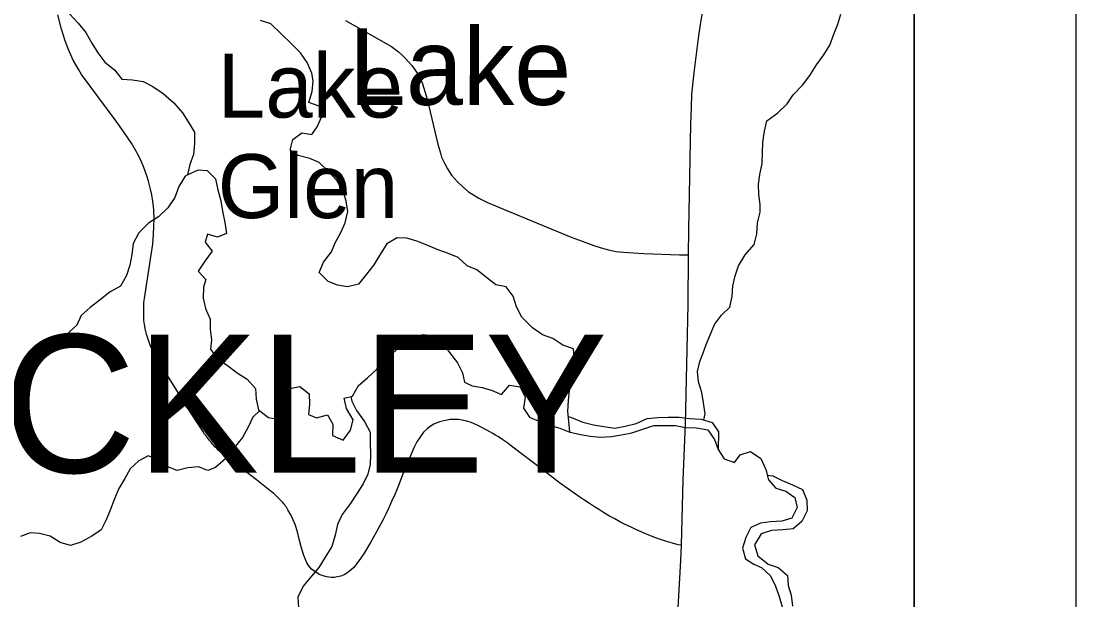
# Model space of a CAD drawing. Extents: x 0 to 34, y 0 to 22.
# Drawn here: x 8.348 to 9, y 18.362 to 18.719 of the extents above; entities that cross this region are included whole.
import ezdxf

# ---------------------------------------------------------------- set-up
doc = ezdxf.new("R2010")
doc.units = 0
for name, color, linetype in [('GM_X_County_Road', 7, 'Continuous'), ('GM_X_Major_Lake', 7, 'Continuous'), ('GM_X_Major_Lake_Text', 7, 'Continuous'), ('GM_X_Minor_River', 7, 'Continuous'), ('GM_X_Rail_Line_Text', 7, 'Continuous'), ('GM_X_Township_Road', 7, 'Continuous'), ('GM_X_Township_Text', 7, 'Continuous'), ('GM_X_Unincorporated_Text', 7, 'Continuous'), ('SH_Cut_Line', 7, 'Continuous'), ('SH_Data', 7, 'Continuous')]:
    doc.layers.add(name, color=color, linetype=linetype)

msp = doc.modelspace()

# ---------------------------------------------------------------- linework, layer by layer
at = {"layer": 'GM_X_County_Road'}
msp.add_lwpolyline([(8.7532, 18.33871), (8.75587, 18.38615), (8.75633, 18.39547), (8.75744, 18.43572), (8.75864, 18.46562), (8.75883, 18.47042), (8.7604, 18.54436), (8.76076, 18.57491), (8.76095, 18.5906), (8.76215, 18.65577), (8.76243, 18.66629), (8.7628, 18.67404), (8.76354, 18.6818), (8.76418, 18.68743), (8.76686, 18.70884), (8.76806, 18.71724), (8.76999, 18.72841), (8.77489, 18.75786), (8.78559, 18.82551), (8.78728, 18.8356)], dxfattribs=at)
at = {"layer": 'GM_X_Major_Lake'}
for points in [[(8.37826, 18.72389), (8.38361, 18.71802), (8.3884, 18.71234), (8.39205, 18.7057), (8.39588, 18.69983), (8.4001, 18.69395), (8.40602, 18.68923), (8.41061, 18.68354), (8.41727, 18.68319), (8.42375, 18.68209), (8.42985, 18.67888), (8.43615, 18.67473), (8.44265, 18.66887), (8.44801, 18.66281), (8.45165, 18.65712), (8.45549, 18.65067), (8.45552, 18.64383), (8.4548, 18.63698), (8.45254, 18.63069), (8.45124, 18.62441), (8.4577, 18.62748), (8.46341, 18.62713), (8.46857, 18.62202), (8.46994, 18.61518), (8.47168, 18.60834), (8.47286, 18.60188), (8.47422, 18.59504), (8.47521, 18.5882), (8.4697, 18.58589), (8.46361, 18.58776), (8.46211, 18.58281), (8.46632, 18.57713), (8.46179, 18.57102), (8.45782, 18.56491), (8.46261, 18.5598), (8.46111, 18.55504), (8.46076, 18.54819), (8.46232, 18.54173), (8.4652, 18.53528), (8.46524, 18.529), (8.46603, 18.52254), (8.4653, 18.51664), (8.46951, 18.51096), (8.47581, 18.50662), (8.48192, 18.50208), (8.48803, 18.49812), (8.4932, 18.49244), (8.49361, 18.48578), (8.49498, 18.47913), (8.50128, 18.47441), (8.50794, 18.4733), (8.50905, 18.48016), (8.50959, 18.487), (8.51431, 18.49235), (8.52059, 18.49353), (8.52632, 18.48899), (8.52654, 18.48271), (8.526, 18.47625), (8.53096, 18.47418), (8.53761, 18.47611), (8.54087, 18.47023), (8.54071, 18.46339), (8.54739, 18.46038), (8.55192, 18.46668), (8.5536, 18.47296), (8.54938, 18.47998), (8.54802, 18.48643), (8.55315, 18.4876), (8.55692, 18.49428), (8.56241, 18.49906), (8.56809, 18.50441), (8.57377, 18.51071), (8.57983, 18.51607), (8.58455, 18.52218), (8.59101, 18.52487), (8.59709, 18.52566), (8.60318, 18.52493), (8.60891, 18.52021), (8.61294, 18.51452), (8.61792, 18.50827), (8.62099, 18.50201)], [(8.37826, 18.72389), (8.38361, 18.71802), (8.3884, 18.71234), (8.39205, 18.7057), (8.39588, 18.69983), (8.4001, 18.69395), (8.40602, 18.68923), (8.41061, 18.68354), (8.41727, 18.68319), (8.42375, 18.68209), (8.42985, 18.67888), (8.43615, 18.67473), (8.44265, 18.66887), (8.44801, 18.66281), (8.45165, 18.65712), (8.45549, 18.65067), (8.45552, 18.64383), (8.4548, 18.63698), (8.45254, 18.63069), (8.45124, 18.62441), (8.4577, 18.62748), (8.46341, 18.62713), (8.46857, 18.62202), (8.46994, 18.61518), (8.47168, 18.60834), (8.47286, 18.60188), (8.47422, 18.59504), (8.47521, 18.5882), (8.4697, 18.58589), (8.46361, 18.58776), (8.46211, 18.58281), (8.46632, 18.57713), (8.46179, 18.57102), (8.45782, 18.56491), (8.46261, 18.5598), (8.46111, 18.55504), (8.46076, 18.54819), (8.46232, 18.54173), (8.4652, 18.53528), (8.46524, 18.529), (8.46603, 18.52254), (8.4653, 18.51664), (8.46951, 18.51096), (8.47581, 18.50662), (8.48192, 18.50208), (8.48803, 18.49812), (8.4932, 18.49244), (8.49361, 18.48578), (8.49498, 18.47913), (8.50128, 18.47441), (8.50794, 18.4733), (8.50905, 18.48016), (8.50959, 18.487), (8.51431, 18.49235), (8.52059, 18.49353), (8.52632, 18.48899), (8.52654, 18.48271), (8.526, 18.47625), (8.53096, 18.47418), (8.53761, 18.47611), (8.54087, 18.47023), (8.54071, 18.46339), (8.54739, 18.46038), (8.55192, 18.46668), (8.5536, 18.47296), (8.54938, 18.47998), (8.54802, 18.48643), (8.55315, 18.4876), (8.55692, 18.49428), (8.56241, 18.49906), (8.56809, 18.50441), (8.57377, 18.51071), (8.57983, 18.51607), (8.58455, 18.52218), (8.59101, 18.52487), (8.59709, 18.52566), (8.60318, 18.52493), (8.60891, 18.52021), (8.61294, 18.51452), (8.61792, 18.50827), (8.62099, 18.50201)], [(8.62099, 18.50201), (8.62235, 18.49631), (8.62712, 18.49405), (8.63321, 18.49294), (8.63931, 18.49107), (8.64522, 18.48863), (8.65014, 18.49436), (8.65661, 18.49344), (8.65969, 18.48699), (8.65877, 18.48014), (8.66241, 18.47464), (8.66928, 18.47182), (8.67538, 18.46957), (8.68128, 18.46789), (8.68738, 18.46545), (8.68678, 18.47191), (8.68618, 18.47837), (8.68652, 18.48484), (8.68725, 18.49131), (8.68703, 18.49759), (8.68814, 18.50406), (8.6902, 18.51015), (8.6896, 18.51681), (8.68312, 18.51906), (8.67682, 18.52321), (8.67053, 18.52546), (8.66423, 18.5298), (8.65773, 18.53643), (8.65446, 18.54288), (8.65233, 18.54933), (8.64812, 18.55521), (8.64164, 18.55651), (8.63591, 18.56104), (8.62999, 18.56577), (8.62389, 18.56821), (8.61835, 18.57332), (8.61187, 18.57595), (8.60539, 18.5782), (8.59967, 18.58064), (8.5928, 18.58346), (8.58671, 18.58533), (8.58062, 18.58549), (8.57436, 18.58185), (8.5704, 18.57555), (8.56624, 18.56887), (8.56171, 18.56295), (8.55679, 18.55684), (8.54995, 18.55529), (8.54386, 18.55621), (8.53814, 18.55846), (8.53259, 18.56414), (8.53523, 18.57043), (8.54014, 18.57673), (8.54239, 18.58245), (8.54598, 18.58874), (8.54861, 18.59484), (8.55029, 18.6017), (8.5493, 18.60816), (8.54737, 18.61461), (8.54372, 18.62068), (8.53817, 18.62674), (8.53244, 18.63204), (8.52672, 18.63448), (8.51948, 18.63635), (8.51452, 18.63974), (8.5162, 18.64622), (8.52188, 18.65043), (8.52798, 18.64932), (8.53119, 18.65409), (8.5342, 18.66038), (8.53246, 18.66684), (8.52617, 18.66909), (8.52822, 18.67595), (8.52876, 18.68242), (8.52798, 18.68717), (8.52509, 18.69381), (8.52106, 18.69987), (8.51495, 18.70574), (8.50902, 18.71161), (8.50271, 18.71766), (8.49623, 18.71972)]]:
    msp.add_lwpolyline(points, dxfattribs=at)
at = {"layer": 'GM_X_Minor_River'}
for points in [[(8.7701, 18.47296), (8.77099, 18.47667), (8.77003, 18.48352), (8.76888, 18.48998), (8.76677, 18.49644), (8.76619, 18.50291), (8.76771, 18.50899), (8.7696, 18.51375), (8.7715, 18.51946), (8.77434, 18.52593), (8.77681, 18.53201), (8.78098, 18.53772), (8.78611, 18.54267), (8.78762, 18.54952), (8.788, 18.5558), (8.78951, 18.56207), (8.79159, 18.56816), (8.79577, 18.57501), (8.80128, 18.5813), (8.80298, 18.58795), (8.80335, 18.5948), (8.80486, 18.60127), (8.80505, 18.60602), (8.80409, 18.61229), (8.80389, 18.61857), (8.80483, 18.62465), (8.80615, 18.6315), (8.80633, 18.63797), (8.8067, 18.64462), (8.80764, 18.65147), (8.80916, 18.65775), (8.81581, 18.6627), (8.8217, 18.66822), (8.8253, 18.67393), (8.83119, 18.67983), (8.83556, 18.68573), (8.83974, 18.69239), (8.84429, 18.69848), (8.8479, 18.70457), (8.85036, 18.71142), (8.85302, 18.71751), (8.85472, 18.7236)], [(8.45124, 18.62441), (8.44982, 18.62364), (8.44584, 18.61716), (8.44338, 18.61032), (8.43901, 18.60404), (8.43331, 18.59851), (8.42704, 18.59451), (8.42115, 18.58861), (8.41754, 18.58195), (8.41679, 18.5751), (8.41566, 18.56864), (8.41358, 18.56217), (8.40978, 18.55551), (8.40351, 18.55208), (8.39743, 18.54732), (8.39097, 18.54236), (8.38546, 18.53741), (8.3828, 18.53152), (8.37672, 18.52599), (8.37045, 18.52237), (8.36398, 18.51856)], [(8.55211, 18.48737), (8.55276, 18.48457), (8.55562, 18.47868), (8.56058, 18.47203), (8.56401, 18.46538), (8.56402, 18.45853), (8.56422, 18.45188), (8.56404, 18.44541), (8.56253, 18.43933), (8.55969, 18.43343), (8.55551, 18.42715), (8.55171, 18.42106), (8.54678, 18.41459), (8.54393, 18.40831), (8.54242, 18.40165), (8.54033, 18.3948), (8.53616, 18.38814), (8.53236, 18.38186), (8.52781, 18.37634), (8.52268, 18.37025), (8.51926, 18.3634), (8.51984, 18.35675)], [(8.49575, 18.47855), (8.49152, 18.47461), (8.48867, 18.46852), (8.48526, 18.46205), (8.47975, 18.45558), (8.47481, 18.4491), (8.46854, 18.44358), (8.46379, 18.44168), (8.45789, 18.44395), (8.45142, 18.44337), (8.44476, 18.44165), (8.43905, 18.44393), (8.43277, 18.44848), (8.42687, 18.45076), (8.42116, 18.44771), (8.41584, 18.44276), (8.41243, 18.43667), (8.40882, 18.43058), (8.40617, 18.42411), (8.40351, 18.41726), (8.40086, 18.41117), (8.39782, 18.40508), (8.39212, 18.40108), (8.38528, 18.39746), (8.37881, 18.39536), (8.37253, 18.39725), (8.36644, 18.40105), (8.35978, 18.40275), (8.35407, 18.40313), (8.34798, 18.40084)], [(8.68648, 18.47516), (8.68938, 18.4741), (8.69547, 18.47163), (8.70194, 18.46993), (8.70841, 18.4688), (8.71526, 18.46785), (8.72153, 18.469), (8.72838, 18.47072), (8.73523, 18.47377), (8.74169, 18.47435), (8.74816, 18.47474), (8.75501, 18.47456), (8.76129, 18.47381), (8.76852, 18.47344), (8.77537, 18.47135), (8.77919, 18.46565), (8.779, 18.45457)], [(8.68735, 18.46548), (8.68769, 18.46531), (8.693, 18.46421), (8.69985, 18.46289), (8.70633, 18.46233), (8.71317, 18.46272), (8.71926, 18.46368), (8.72573, 18.46502), (8.73257, 18.46731), (8.73923, 18.46941), (8.7457, 18.4696), (8.75255, 18.46942), (8.75882, 18.46829), (8.76567, 18.46811), (8.77253, 18.46679), (8.77672, 18.4609), (8.77901, 18.45462), (8.78263, 18.44893), (8.78911, 18.44665), (8.79252, 18.45141), (8.79899, 18.45351), (8.80527, 18.44914), (8.80852, 18.4423), (8.81005, 18.43584), (8.81462, 18.43071), (8.82071, 18.42901), (8.82643, 18.42502), (8.82777, 18.41875), (8.82454, 18.41228), (8.81827, 18.41037), (8.81142, 18.40998), (8.80514, 18.40921), (8.79925, 18.40654), (8.79602, 18.40026), (8.79413, 18.3938), (8.79585, 18.38714), (8.80099, 18.38373), (8.80575, 18.38183), (8.81128, 18.37671), (8.81433, 18.37025), (8.81662, 18.36378), (8.81853, 18.35751)], [(8.80932, 18.43891), (8.81271, 18.43832), (8.81861, 18.43547), (8.82489, 18.43282), (8.83117, 18.42997), (8.83385, 18.42332), (8.83405, 18.41686), (8.83063, 18.4102), (8.82531, 18.40563), (8.81903, 18.40505), (8.812, 18.40466), (8.80553, 18.40256), (8.80155, 18.39571), (8.80346, 18.38905), (8.80993, 18.38374), (8.81602, 18.38185), (8.82174, 18.37691), (8.82232, 18.37064), (8.82404, 18.36474), (8.825, 18.3579)]]:
    msp.add_lwpolyline(points, dxfattribs=at)
at = {"layer": 'GM_X_Rail_Line_Text'}
msp.add_lwpolyline([(6.96766, 17.90085), (7.25546, 17.90618), (7.40725, 17.90951), (7.5577, 17.91222), (7.69251, 17.91437), (7.76198, 17.91718), (8.01133, 17.91891), (8.70657, 17.92895), (8.9, 17.93196), (8.9, 20.52117)], dxfattribs=at)
at = {"layer": 'GM_X_Township_Road'}
for points in [[(8.75633, 18.39547), (8.75431, 18.39575), (8.7459, 18.39815), (8.74155, 18.3996), (8.73815, 18.40092), (8.73478, 18.4023), (8.73143, 18.40374), (8.72811, 18.40524), (8.72481, 18.40679), (8.72154, 18.4084), (8.7183, 18.41007), (8.71509, 18.4118), (8.71191, 18.41358), (8.70876, 18.41542), (8.70565, 18.41731), (8.70257, 18.41925), (8.69952, 18.42125), (8.6966, 18.42312), (8.69348, 18.42515), (8.68647, 18.43013), (8.68098, 18.43409), (8.67166, 18.4412), (8.65042, 18.45744), (8.64897, 18.45853), (8.64601, 18.46063), (8.64451, 18.46164), (8.64298, 18.46263), (8.64144, 18.46359), (8.63989, 18.46452), (8.63831, 18.46542), (8.63261, 18.46856), (8.62973, 18.46996), (8.62646, 18.47144), (8.62373, 18.47222), (8.62084, 18.47284), (8.61867, 18.47313), (8.61632, 18.47331), (8.61344, 18.47323), (8.61064, 18.47269), (8.60689, 18.47175), (8.60339, 18.47027), (8.60105, 18.46879), (8.59934, 18.46746), (8.59707, 18.46544), (8.59505, 18.46279), (8.59294, 18.45951), (8.59092, 18.45562), (8.58406, 18.43894), (8.58125, 18.43177), (8.57923, 18.42678), (8.57728, 18.4225), (8.57549, 18.4186), (8.57401, 18.41517), (8.57213, 18.41135), (8.56793, 18.40379), (8.56413, 18.39728), (8.56029, 18.3907), (8.55809, 18.38726), (8.55585, 18.38415), (8.55385, 18.38186), (8.55234, 18.38041), (8.55016, 18.3787), (8.54805, 18.37729), (8.54595, 18.37644), (8.54369, 18.37589), (8.5419, 18.37559), (8.53995, 18.3755), (8.53699, 18.37589), (8.53507, 18.37651), (8.53254, 18.37753), (8.52991, 18.37919), (8.52779, 18.3808), (8.526, 18.38291), (8.52491, 18.3847), (8.52405, 18.38665), (8.52296, 18.38922), (8.52147, 18.39458), (8.52015, 18.39935), (8.51905, 18.40386), (8.51774, 18.40831), (8.51626, 18.41166), (8.51493, 18.41431), (8.51322, 18.41735), (8.5123, 18.41905), (8.51177, 18.41976), (8.51123, 18.42045), (8.51067, 18.42114), (8.5101, 18.42182), (8.50951, 18.42249), (8.50892, 18.42315), (8.50832, 18.42379), (8.5077, 18.42443), (8.50707, 18.42506), (8.50644, 18.42567), (8.50579, 18.42627), (8.50513, 18.42687), (8.50446, 18.42745), (8.50378, 18.42802), (8.50309, 18.42857), (8.502, 18.42942), (8.49373, 18.4359), (8.47548, 18.44992), (8.4747, 18.45051), (8.47392, 18.45111), (8.47316, 18.45173), (8.47241, 18.45236), (8.47167, 18.453), (8.47094, 18.45366), (8.47021, 18.45433), (8.46951, 18.45501), (8.46881, 18.4557), (8.46813, 18.45641), (8.46746, 18.45713), (8.4668, 18.45786), (8.46615, 18.45859), (8.46552, 18.45935), (8.46491, 18.46011), (8.4643, 18.46088), (8.46371, 18.46166), (8.46313, 18.46246), (8.46256, 18.46326), (8.46178, 18.46411), (8.46061, 18.46591), (8.45321, 18.47729), (8.43232, 18.51095), (8.43022, 18.51485), (8.42842, 18.51851), (8.42702, 18.52218), (8.42585, 18.52599), (8.42523, 18.52849), (8.4246, 18.53184), (8.42429, 18.53441), (8.42414, 18.53862), (8.42429, 18.54548), (8.42453, 18.54805), (8.42881, 18.57494), (8.42975, 18.58164), (8.43022, 18.58756), (8.43045, 18.59247), (8.43061, 18.59738), (8.43045, 18.60221), (8.43022, 18.60525), (8.42983, 18.60783), (8.42905, 18.61211), (8.42842, 18.61554), (8.4271, 18.62045), (8.42609, 18.62372), (8.42414, 18.62902), (8.42273, 18.63238), (8.42094, 18.63635), (8.41915, 18.63962), (8.4165, 18.64391), (8.41479, 18.64664), (8.41174, 18.65108), (8.40707, 18.65747), (8.38571, 18.68646), (8.384, 18.68935), (8.38057, 18.69519), (8.37753, 18.70228), (8.37543, 18.70789), (8.37332, 18.71444), (8.37106, 18.72317)], [(8.54875, 18.71973), (8.57394, 18.70561), (8.57727, 18.70367), (8.5816, 18.70035), (8.58356, 18.6986), (8.58594, 18.69629), (8.58792, 18.69412), (8.58973, 18.69195), (8.59139, 18.68964), (8.59305, 18.68724), (8.59462, 18.68438), (8.5961, 18.68133), (8.59748, 18.67727), (8.59896, 18.67183), (8.60099, 18.66343), (8.60579, 18.6434), (8.60745, 18.63777), (8.60819, 18.63537), (8.60985, 18.63168), (8.61188, 18.62808), (8.61437, 18.62429), (8.61788, 18.62014), (8.6212, 18.61691), (8.6248, 18.61395), (8.62776, 18.61202), (8.63108, 18.61008), (8.63616, 18.60758), (8.6428, 18.60472), (8.68827, 18.58588), (8.69495, 18.58331), (8.70225, 18.58072), (8.70677, 18.57934), (8.71129, 18.57805), (8.716, 18.57712), (8.72061, 18.57657), (8.7268, 18.57611), (8.73317, 18.57574), (8.75504, 18.57491), (8.76076, 18.57491)]]:
    msp.add_lwpolyline(points, dxfattribs=at)
at = {"layer": 'SH_Cut_Line'}
msp.add_lwpolyline([(2.1, 14.1), (8.9, 14.1), (8.9, 20.52117), (8.88492, 20.52095), (8.78844, 20.51908), (8.45204, 20.51253), (8.41696, 20.51215), (8.39386, 20.51177), (8.38319, 20.51123), (8.37874, 20.51114), (8.37504, 20.51102), (8.18847, 20.50622), (7.95771, 20.5026), (7.74412, 20.50184), (7.55552, 20.49834), (7.41076, 20.49536), (7.12851, 20.48984), (7.05001, 20.48828), (6.99108, 20.48711)], dxfattribs=at)
at = {"layer": 'SH_Data'}
for p, q in [((9, 21), (9, 14)), ((8.9, 20.9), (8.9, 14.1))]:
    msp.add_line(p, q, dxfattribs=at)

# ---------------------------------------------------------------- texts
at = {"layer": 'GM_X_Major_Lake_Text'}
msp.add_text('Lake', height=0.047372, rotation=359.98291, dxfattribs=at).set_placement((8.55086, 18.66764))
at = {"layer": 'GM_X_Township_Text'}
msp.add_text('HINCKLEY', height=0.085227, rotation=0.00001, dxfattribs=at).set_placement((8.14077, 18.4404))
at = {"layer": 'GM_X_Unincorporated_Text'}
for s, p in [('Lake', (8.46986, 18.65977)), ('Glen', (8.46986, 18.59768))]:
    msp.add_text(s, height=0.039489, rotation=0.00001, dxfattribs=at).set_placement(p)

doc.saveas('drawing.dxf')
